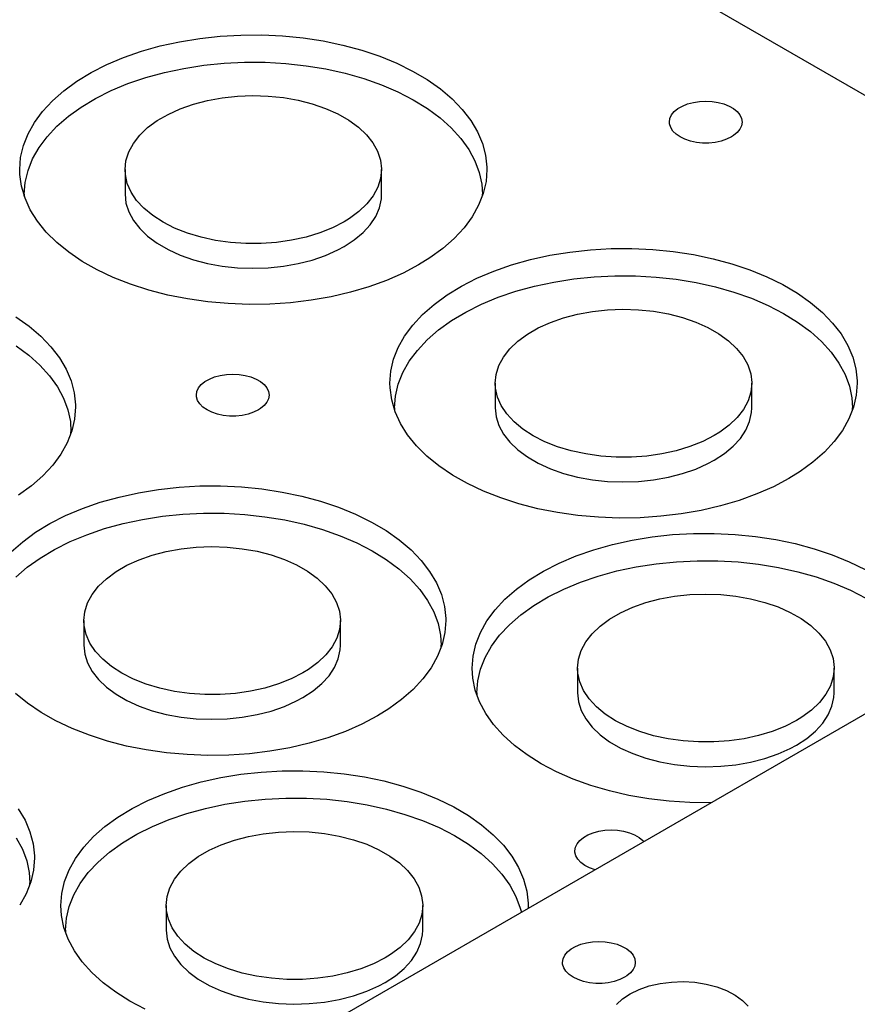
# Model space of a CAD drawing. Header units: inches. Extents: x 3 to 351, y 4 to 271.
# Tile 310 of 530: x 129.43 to 133.03, y 256.69 to 260.93. Entities that reach past the tile are written whole.
import ezdxf

# ---------------------------------------------------------------- set-up
doc = ezdxf.new("R2010")
doc.units = ezdxf.units.IN
doc.header["$LTSCALE"] = 0.5
doc.header["$MEASUREMENT"] = 0
doc.layers.add('DSS', color=7, linetype='Continuous')

msp = doc.modelspace()

# ---------------------------------------------------------------- linework, layer by layer
at = {"layer": 'DSS', "color": 132, "linetype": 'Continuous'}
for p, q in [((129.9599, 262.3958), (135.3692, 259.2727)), ((130.0368, 260.8147), (130.1204, 260.8332)), ((130.1204, 260.8332), (130.2066, 260.8473)), ((130.2066, 260.8473), (130.2947, 260.8569)), ((130.2947, 260.8569), (130.3838, 260.8619)), ((130.3838, 260.8619), (130.4734, 260.8624)), ((130.4734, 260.8624), (130.5627, 260.8582)), ((130.5627, 260.8582), (130.651, 260.8494)), ((130.651, 260.8494), (130.7376, 260.8362)), ((130.7376, 260.8362), (130.8218, 260.8185)), ((129.8796, 260.7652), (129.9563, 260.7919)), ((129.9563, 260.7919), (130.0368, 260.8147)), ((130.8218, 260.8185), (130.903, 260.7966)), ((130.903, 260.7966), (130.9804, 260.7706)), ((129.8074, 260.7345), (129.8796, 260.7652)), ((130.9804, 260.7706), (131.0535, 260.7406)), ((131.0535, 260.7406), (131.1217, 260.7071)), ((129.6786, 260.6628), (129.7402, 260.7003)), ((129.7402, 260.7003), (129.8074, 260.7345)), ((131.1217, 260.7071), (131.1845, 260.6702)), ((129.623, 260.6222), (129.6786, 260.6628)), ((131.1845, 260.6702), (131.2413, 260.6302)), ((129.5738, 260.579), (129.623, 260.6222)), ((131.2413, 260.6302), (131.2917, 260.5874)), ((129.5316, 260.5334), (129.5738, 260.579)), ((131.2917, 260.5874), (131.3352, 260.5422)), ((132.3036, 260.5654), (132.3283, 260.572)), ((132.3283, 260.572), (132.3546, 260.5761)), ((132.3546, 260.5761), (132.3817, 260.5775)), ((132.3817, 260.5775), (132.4088, 260.5761)), ((132.4088, 260.5761), (132.4351, 260.572)), ((132.4351, 260.572), (132.4598, 260.5654)), ((129.4965, 260.4857), (129.5316, 260.5334)), ((131.3352, 260.5422), (131.3717, 260.4949)), ((132.2349, 260.5181), (132.2464, 260.5324)), ((132.2464, 260.5324), (132.262, 260.5452)), ((132.262, 260.5452), (132.2813, 260.5564)), ((132.2813, 260.5564), (132.3036, 260.5654)), ((132.4598, 260.5654), (132.4821, 260.5564)), ((132.4821, 260.5564), (132.5014, 260.5452)), ((132.5014, 260.5452), (132.517, 260.5324)), ((132.517, 260.5324), (132.5285, 260.5181)), ((129.469, 260.4365), (129.4965, 260.4857)), ((131.3717, 260.4949), (131.4006, 260.446)), ((132.2254, 260.4873), (132.2278, 260.5029)), ((132.226, 260.4794), (132.2254, 260.4873)), ((132.2278, 260.5029), (132.2349, 260.5181)), ((132.5285, 260.5181), (132.5356, 260.5029)), ((132.5356, 260.5029), (132.5379, 260.4873)), ((132.5379, 260.4873), (132.5356, 260.4716)), ((131.4006, 260.446), (131.422, 260.3957)), ((132.2308, 260.4639), (132.226, 260.4794)), ((132.2401, 260.4491), (132.2308, 260.4639)), ((132.2537, 260.4355), (132.2401, 260.4491)), ((132.517, 260.4421), (132.5014, 260.4293)), ((132.5285, 260.4564), (132.517, 260.4421)), ((132.5356, 260.4716), (132.5285, 260.4564)), ((129.4492, 260.3861), (129.469, 260.4365)), ((132.2712, 260.4235), (132.2537, 260.4355)), ((132.2921, 260.4134), (132.2712, 260.4235)), ((132.3157, 260.4055), (132.2921, 260.4134)), ((132.3413, 260.4001), (132.3157, 260.4055)), ((132.3681, 260.3974), (132.3413, 260.4001)), ((132.4221, 260.4001), (132.3953, 260.3974)), ((132.4477, 260.4055), (132.4221, 260.4001)), ((132.4713, 260.4134), (132.4477, 260.4055)), ((132.4922, 260.4235), (132.4713, 260.4134)), ((132.5014, 260.4293), (132.4922, 260.4235)), ((129.4372, 260.3348), (129.4492, 260.3861)), ((131.422, 260.3957), (131.4354, 260.3446)), ((132.3953, 260.3974), (132.3681, 260.3974)), ((129.4332, 260.2831), (129.4372, 260.3348)), ((131.4354, 260.3446), (131.4409, 260.293)), ((129.4338, 260.2628), (129.4332, 260.2831)), ((131.4411, 260.2831), (131.4371, 260.2315)), ((131.4409, 260.293), (131.4411, 260.2831)), ((129.441, 260.2113), (129.4338, 260.2628)), ((131.4371, 260.2315), (131.4251, 260.1802)), ((129.456, 260.1603), (129.441, 260.2113)), ((129.4789, 260.1103), (129.456, 260.1603)), ((131.4251, 260.1802), (131.4053, 260.1297)), ((129.5094, 260.0616), (129.4789, 260.1103)), ((131.4053, 260.1297), (131.3778, 260.0805)), ((129.5473, 260.0147), (129.5094, 260.0616)), ((131.3778, 260.0805), (131.3427, 260.0329)), ((131.3427, 260.0329), (131.3005, 259.9873)), ((129.5923, 259.97), (129.5473, 260.0147)), ((131.3005, 259.9873), (131.2514, 259.944)), ((129.644, 259.9278), (129.5923, 259.97)), ((131.2514, 259.944), (131.1957, 259.9035)), ((131.7976, 259.9287), (131.8857, 259.9383)), ((131.8857, 259.9383), (131.9748, 259.9434)), ((131.9748, 259.9434), (132.0644, 259.9438)), ((132.0644, 259.9438), (132.1537, 259.9396)), ((132.1537, 259.9396), (132.242, 259.9309)), ((129.7021, 259.8884), (129.644, 259.9278)), ((131.1957, 259.9035), (131.147, 259.8733)), ((131.5473, 259.8734), (131.6278, 259.8961)), ((131.6278, 259.8961), (131.7114, 259.9146)), ((131.7114, 259.9146), (131.7976, 259.9287)), ((132.242, 259.9309), (132.3286, 259.9176)), ((132.3286, 259.9176), (132.4128, 259.9)), ((132.4128, 259.9), (132.494, 259.878)), ((129.766, 259.8521), (129.7021, 259.8884)), ((129.8352, 259.8193), (129.766, 259.8521)), ((131.147, 259.8733), (131.0809, 259.8384)), ((131.4706, 259.8466), (131.5473, 259.8734)), ((132.494, 259.878), (132.5714, 259.852)), ((132.5714, 259.852), (132.6445, 259.8221)), ((129.9092, 259.7901), (129.8352, 259.8193)), ((131.0097, 259.807), (130.9339, 259.7794)), ((131.0809, 259.8384), (131.0097, 259.807)), ((131.3312, 259.7818), (131.3984, 259.816)), ((131.3984, 259.816), (131.4706, 259.8466)), ((132.6445, 259.8221), (132.7127, 259.7885)), ((129.9875, 259.7649), (129.9092, 259.7901)), ((130.0693, 259.7438), (129.9875, 259.7649)), ((130.9339, 259.7794), (130.8541, 259.7559)), ((131.2695, 259.7442), (131.3312, 259.7818)), ((132.7127, 259.7885), (132.7755, 259.7516)), ((130.154, 259.727), (130.0693, 259.7438)), ((130.241, 259.7147), (130.154, 259.727)), ((130.6853, 259.7215), (130.5976, 259.711)), ((130.771, 259.7365), (130.6853, 259.7215)), ((130.8541, 259.7559), (130.771, 259.7365)), ((131.2139, 259.7037), (131.2695, 259.7442)), ((132.7755, 259.7516), (132.8323, 259.7116)), ((130.3296, 259.7069), (130.241, 259.7147)), ((130.419, 259.7036), (130.3296, 259.7069)), ((130.5086, 259.705), (130.419, 259.7036)), ((130.5976, 259.711), (130.5086, 259.705)), ((131.1648, 259.6604), (131.2139, 259.7037)), ((132.8323, 259.7116), (132.8826, 259.6688)), ((129.4167, 259.6496), (129.4735, 259.6096)), ((131.1226, 259.6148), (131.1648, 259.6604)), ((132.8826, 259.6688), (132.9262, 259.6236)), ((129.4735, 259.6096), (129.5239, 259.5668)), ((131.0875, 259.5672), (131.1226, 259.6148)), ((132.9262, 259.6236), (132.9627, 259.5764)), ((129.5239, 259.5668), (129.5675, 259.5216)), ((131.06, 259.518), (131.0875, 259.5672)), ((132.9627, 259.5764), (132.9916, 259.5274)), ((129.5675, 259.5216), (129.6039, 259.4743)), ((131.0402, 259.4675), (131.06, 259.518)), ((132.9916, 259.5274), (133.013, 259.4772)), ((129.6039, 259.4743), (129.6329, 259.4254)), ((131.0282, 259.4163), (131.0402, 259.4675)), ((133.013, 259.4772), (133.0264, 259.4261)), ((129.6329, 259.4254), (129.6542, 259.3751)), ((133.0264, 259.4261), (133.0319, 259.3744)), ((130.2291, 259.3715), (130.2483, 259.3827)), ((130.2483, 259.3827), (130.2706, 259.3917)), ((130.2706, 259.3917), (130.2953, 259.3983)), ((130.2953, 259.3983), (130.3216, 259.4024)), ((130.3216, 259.4024), (130.3488, 259.4038)), ((130.3488, 259.4038), (130.3759, 259.4024)), ((130.3759, 259.4024), (130.4022, 259.3983)), ((130.4022, 259.3983), (130.4269, 259.3917)), ((130.4269, 259.3917), (130.4492, 259.3827)), ((130.4492, 259.3827), (130.4685, 259.3715)), ((131.0242, 259.3646), (131.0282, 259.4163)), ((129.6542, 259.3751), (129.6677, 259.324)), ((130.1949, 259.3292), (130.2019, 259.3444)), ((130.2019, 259.3444), (130.2134, 259.3587)), ((130.2134, 259.3587), (130.2291, 259.3715)), ((130.4685, 259.3715), (130.4841, 259.3587)), ((130.4841, 259.3587), (130.4956, 259.3444)), ((130.4956, 259.3444), (130.5026, 259.3292)), ((131.0248, 259.3443), (131.0242, 259.3646)), ((131.032, 259.2927), (131.0248, 259.3443)), ((133.0321, 259.3646), (133.0281, 259.3129)), ((133.0319, 259.3744), (133.0321, 259.3646)), ((129.6677, 259.324), (129.6732, 259.2724)), ((130.1925, 259.3136), (130.1949, 259.3292)), ((130.1931, 259.3057), (130.1925, 259.3136)), ((130.1978, 259.2902), (130.1931, 259.3057)), ((130.5026, 259.2979), (130.4956, 259.2827)), ((130.5026, 259.3292), (130.505, 259.3136)), ((130.505, 259.3136), (130.5026, 259.2979)), ((133.0281, 259.3129), (133.0161, 259.2616)), ((129.6733, 259.2625), (129.6693, 259.2108)), ((129.6732, 259.2724), (129.6733, 259.2625)), ((130.2072, 259.2754), (130.1978, 259.2902)), ((130.2208, 259.2618), (130.2072, 259.2754)), ((130.2383, 259.2498), (130.2208, 259.2618)), ((130.4685, 259.2556), (130.4593, 259.2498)), ((130.4841, 259.2684), (130.4685, 259.2556)), ((130.4956, 259.2827), (130.4841, 259.2684)), ((131.047, 259.2417), (131.032, 259.2927)), ((133.0161, 259.2616), (132.9963, 259.2112)), ((130.2591, 259.2397), (130.2383, 259.2498)), ((130.2827, 259.2318), (130.2591, 259.2397)), ((130.3083, 259.2264), (130.2827, 259.2318)), ((130.3351, 259.2237), (130.3083, 259.2264)), ((130.3624, 259.2237), (130.3351, 259.2237)), ((130.3892, 259.2264), (130.3624, 259.2237)), ((130.4148, 259.2318), (130.3892, 259.2264)), ((130.4384, 259.2397), (130.4148, 259.2318)), ((130.4593, 259.2498), (130.4384, 259.2397)), ((131.0699, 259.1917), (131.047, 259.2417)), ((129.6693, 259.2108), (129.6574, 259.1596)), ((131.1004, 259.1431), (131.0699, 259.1917)), ((132.9963, 259.2112), (132.9687, 259.162)), ((129.6574, 259.1596), (129.6375, 259.1091)), ((131.1383, 259.0962), (131.1004, 259.1431)), ((132.9687, 259.162), (132.9337, 259.1144)), ((129.6375, 259.1091), (129.61, 259.0599)), ((131.1833, 259.0515), (131.1383, 259.0962)), ((132.9337, 259.1144), (132.8915, 259.0687)), ((129.61, 259.0599), (129.575, 259.0123)), ((131.235, 259.0092), (131.1833, 259.0515)), ((132.8915, 259.0687), (132.8423, 259.0255)), ((129.575, 259.0123), (129.5327, 258.9667)), ((131.2931, 258.9698), (131.235, 259.0092)), ((132.8423, 259.0255), (132.7867, 258.9849)), ((129.5327, 258.9667), (129.4836, 258.9234)), ((131.357, 258.9335), (131.2931, 258.9698)), ((132.7867, 258.9849), (132.738, 258.9547)), ((129.4836, 258.9234), (129.428, 258.8829)), ((130.0299, 258.9081), (130.1179, 258.9177)), ((130.1179, 258.9177), (130.2071, 258.9228)), ((130.2071, 258.9228), (130.2967, 258.9232)), ((130.2967, 258.9232), (130.386, 258.919)), ((130.386, 258.919), (130.4743, 258.9103)), ((131.4262, 258.9007), (131.357, 258.9335)), ((132.6719, 258.9198), (132.6007, 258.8885)), ((132.738, 258.9547), (132.6719, 258.9198)), ((129.7795, 258.8528), (129.86, 258.8755)), ((129.86, 258.8755), (129.9437, 258.894)), ((129.9437, 258.894), (130.0299, 258.9081)), ((130.4743, 258.9103), (130.5609, 258.897)), ((130.5609, 258.897), (130.6451, 258.8793)), ((130.6451, 258.8793), (130.7262, 258.8574)), ((131.5002, 258.8716), (131.4262, 258.9007)), ((132.6007, 258.8885), (132.5249, 258.8609)), ((129.7028, 258.826), (129.7795, 258.8528)), ((130.7262, 258.8574), (130.8036, 258.8314)), ((131.5785, 258.8464), (131.5002, 258.8716)), ((131.6603, 258.8253), (131.5785, 258.8464)), ((132.4451, 258.8373), (132.362, 258.818)), ((132.5249, 258.8609), (132.4451, 258.8373)), ((129.5634, 258.7612), (129.6306, 258.7954)), ((129.6306, 258.7954), (129.7028, 258.826)), ((130.8036, 258.8314), (130.8768, 258.8015)), ((130.8768, 258.8015), (130.945, 258.7679)), ((131.745, 258.8085), (131.6603, 258.8253)), ((131.832, 258.7961), (131.745, 258.8085)), ((131.9206, 258.7883), (131.832, 258.7961)), ((132.1886, 258.7924), (132.0996, 258.7864)), ((132.2763, 258.8029), (132.1886, 258.7924)), ((132.362, 258.818), (132.2763, 258.8029)), ((129.5018, 258.7236), (129.5634, 258.7612)), ((130.945, 258.7679), (131.0077, 258.731)), ((132.01, 258.7851), (131.9206, 258.7883)), ((132.0996, 258.7864), (132.01, 258.7851)), ((129.4462, 258.6831), (129.5018, 258.7236)), ((131.0077, 258.731), (131.0645, 258.691)), ((132.1512, 258.704), (132.2392, 258.7136)), ((132.2392, 258.7136), (132.3284, 258.7186)), ((132.3284, 258.7186), (132.418, 258.7191)), ((132.418, 258.7191), (132.5073, 258.7149)), ((132.5073, 258.7149), (132.5956, 258.7062)), ((132.5956, 258.7062), (132.6822, 258.6929)), ((129.3971, 258.6398), (129.4462, 258.6831)), ((131.0645, 258.691), (131.1149, 258.6482)), ((131.9008, 258.6487), (131.9813, 258.6714)), ((131.9813, 258.6714), (132.065, 258.6899)), ((132.065, 258.6899), (132.1512, 258.704)), ((132.6822, 258.6929), (132.7664, 258.6752)), ((132.7664, 258.6752), (132.8475, 258.6533)), ((131.1149, 258.6482), (131.1585, 258.603)), ((131.752, 258.5913), (131.8242, 258.6219)), ((131.8242, 258.6219), (131.9008, 258.6487)), ((132.8475, 258.6533), (132.925, 258.6273)), ((132.925, 258.6273), (132.9981, 258.5974)), ((131.1585, 258.603), (131.1949, 258.5558)), ((131.6848, 258.557), (131.752, 258.5913)), ((132.9981, 258.5974), (133.0663, 258.5638)), ((131.1949, 258.5558), (131.2239, 258.5068)), ((131.6231, 258.5195), (131.6848, 258.557)), ((131.2239, 258.5068), (131.2452, 258.4566)), ((131.5675, 258.4789), (131.6231, 258.5195)), ((131.2452, 258.4566), (131.2587, 258.4054)), ((131.5184, 258.4357), (131.5675, 258.4789)), ((131.4761, 258.3901), (131.5184, 258.4357)), ((131.2587, 258.4054), (131.2642, 258.3538)), ((131.4411, 258.3425), (131.4761, 258.3901)), ((131.2643, 258.344), (131.2603, 258.2923)), ((131.2642, 258.3538), (131.2643, 258.344)), ((131.4136, 258.2932), (131.4411, 258.3425)), ((131.2603, 258.2923), (131.2484, 258.241)), ((131.3937, 258.2428), (131.4136, 258.2932)), ((131.2484, 258.241), (131.2285, 258.1906)), ((131.3818, 258.1915), (131.3937, 258.2428)), ((131.2285, 258.1906), (131.201, 258.1414)), ((131.3778, 258.1398), (131.3818, 258.1915)), ((131.201, 258.1414), (131.1659, 258.0938)), ((131.3806, 258.0966), (131.3778, 258.1398)), ((131.1659, 258.0938), (131.1237, 258.0481)), ((131.3912, 258.0453), (131.3806, 258.0966)), ((129.4673, 257.9886), (129.4155, 258.0308)), ((131.1237, 258.0481), (131.0746, 258.0049)), ((131.4098, 257.9947), (131.3912, 258.0453)), ((133.1684, 258.0021), (129.0053, 255.5985)), ((129.5253, 257.9492), (129.4673, 257.9886)), ((131.0746, 258.0049), (131.019, 257.9643)), ((131.4361, 257.9452), (131.4098, 257.9947)), ((129.5892, 257.9129), (129.5253, 257.9492)), ((131.019, 257.9643), (130.9703, 257.9341)), ((131.4699, 257.8973), (131.4361, 257.9452)), ((129.6584, 257.8801), (129.5892, 257.9129)), ((130.9703, 257.9341), (130.9041, 257.8992)), ((129.7325, 257.851), (129.6584, 257.8801)), ((130.8329, 257.8678), (130.7571, 257.8403)), ((130.9041, 257.8992), (130.8329, 257.8678)), ((131.511, 257.8513), (131.4699, 257.8973)), ((129.8107, 257.8258), (129.7325, 257.851)), ((129.8925, 257.8047), (129.8107, 257.8258)), ((130.6773, 257.8167), (130.5943, 257.7973)), ((130.7571, 257.8403), (130.6773, 257.8167)), ((131.559, 257.8077), (131.511, 257.8513)), ((129.9772, 257.7879), (129.8925, 257.8047)), ((130.0642, 257.7755), (129.9772, 257.7879)), ((130.1528, 257.7677), (130.0642, 257.7755)), ((130.5085, 257.7823), (130.4208, 257.7718)), ((130.5943, 257.7973), (130.5085, 257.7823)), ((131.6136, 257.7666), (131.559, 257.8077)), ((130.2422, 257.7644), (130.1528, 257.7677)), ((130.3318, 257.7658), (130.2422, 257.7644)), ((130.4208, 257.7718), (130.3318, 257.7658)), ((131.6742, 257.7286), (131.6136, 257.7666)), ((130.3834, 257.6834), (130.4714, 257.693)), ((130.4714, 257.693), (130.5606, 257.698)), ((130.5606, 257.698), (130.6502, 257.6985)), ((130.6502, 257.6985), (130.7395, 257.6943)), ((130.7395, 257.6943), (130.8278, 257.6855)), ((131.7406, 257.6938), (131.6742, 257.7286)), ((131.812, 257.6626), (131.7406, 257.6938)), ((130.1331, 257.628), (130.2135, 257.6508)), ((130.2135, 257.6508), (130.2972, 257.6693)), ((130.2972, 257.6693), (130.3834, 257.6834)), ((130.8278, 257.6855), (130.9144, 257.6723)), ((130.9144, 257.6723), (130.9986, 257.6546)), ((130.9986, 257.6546), (131.0798, 257.6327)), ((131.888, 257.6352), (131.812, 257.6626)), ((130.0564, 257.6013), (130.1331, 257.628)), ((131.0798, 257.6327), (131.1572, 257.6067)), ((131.1572, 257.6067), (131.2303, 257.5768)), ((131.9679, 257.6118), (131.888, 257.6352)), ((132.0511, 257.5926), (131.9679, 257.6118)), ((129.917, 257.5364), (129.9842, 257.5706)), ((129.9842, 257.5706), (130.0564, 257.6013)), ((131.2303, 257.5768), (131.2985, 257.5432)), ((132.1369, 257.5777), (132.0511, 257.5926)), ((132.2247, 257.5674), (132.1369, 257.5777)), ((132.3137, 257.5616), (132.2247, 257.5674)), ((129.4271, 257.5352), (129.4561, 257.4862)), ((129.8553, 257.4989), (129.917, 257.5364)), ((131.2985, 257.5432), (131.3612, 257.5063)), ((132.4033, 257.5604), (132.3137, 257.5616)), ((129.4561, 257.4862), (129.4774, 257.436)), ((129.7997, 257.4583), (129.8553, 257.4989)), ((131.3612, 257.5063), (131.418, 257.4663)), ((129.4774, 257.436), (129.4909, 257.3848)), ((129.7506, 257.4151), (129.7997, 257.4583)), ((131.418, 257.4663), (131.4684, 257.4235)), ((131.897, 257.4321), (131.9217, 257.4387)), ((131.9217, 257.4387), (131.948, 257.4428)), ((131.948, 257.4428), (131.9751, 257.4442)), ((131.9751, 257.4442), (132.0022, 257.4428)), ((132.0022, 257.4428), (132.0286, 257.4387)), ((132.0286, 257.4387), (132.0532, 257.4321)), ((129.7084, 257.3695), (129.7506, 257.4151)), ((131.4684, 257.4235), (131.512, 257.3783)), ((131.8283, 257.3848), (131.8398, 257.3991)), ((131.8398, 257.3991), (131.8554, 257.412)), ((131.8554, 257.412), (131.8747, 257.4231)), ((131.8747, 257.4231), (131.897, 257.4321)), ((132.0532, 257.4321), (132.0755, 257.4231)), ((132.0755, 257.4231), (132.0948, 257.412)), ((132.0948, 257.412), (132.1104, 257.3991)), ((132.1104, 257.3991), (132.1151, 257.394)), ((129.4909, 257.3848), (129.4964, 257.3332)), ((129.6733, 257.3218), (129.7084, 257.3695)), ((131.512, 257.3783), (131.5484, 257.331)), ((131.8189, 257.354), (131.8212, 257.3696)), ((131.8192, 257.3482), (131.8189, 257.354)), ((131.8212, 257.3696), (131.8283, 257.3848)), ((129.4965, 257.3234), (129.4925, 257.2717)), ((129.4964, 257.3332), (129.4965, 257.3234)), ((129.6458, 257.2726), (129.6733, 257.3218)), ((131.5484, 257.331), (131.5774, 257.2821)), ((131.8233, 257.3327), (131.8192, 257.3482)), ((131.832, 257.3178), (131.8233, 257.3327)), ((131.8451, 257.304), (131.832, 257.3178)), ((129.4925, 257.2717), (129.4806, 257.2204)), ((129.626, 257.2222), (129.6458, 257.2726)), ((131.5774, 257.2821), (131.5987, 257.2319)), ((131.8621, 257.2917), (131.8451, 257.304)), ((131.8825, 257.2813), (131.8621, 257.2917)), ((131.9058, 257.2731), (131.8825, 257.2813)), ((131.5987, 257.2319), (131.6122, 257.1807)), ((129.4806, 257.2204), (129.4608, 257.17)), ((129.614, 257.1709), (129.626, 257.2222)), ((129.4608, 257.17), (129.4332, 257.1208)), ((129.61, 257.1192), (129.614, 257.1709)), ((131.6122, 257.1807), (131.6177, 257.1291)), ((129.6128, 257.076), (129.61, 257.1192)), ((131.6179, 257.1192), (131.6176, 257.1068)), ((131.6177, 257.1291), (131.6179, 257.1192)), ((129.6234, 257.0247), (129.6128, 257.076)), ((129.642, 256.9741), (129.6234, 257.0247)), ((129.6683, 256.9246), (129.642, 256.9741)), ((131.7868, 256.9194), (131.8024, 256.9323)), ((131.8024, 256.9323), (131.8216, 256.9434)), ((131.8216, 256.9434), (131.844, 256.9524)), ((131.844, 256.9524), (131.8686, 256.9591)), ((131.8686, 256.9591), (131.8949, 256.9631)), ((131.8949, 256.9631), (131.9221, 256.9645)), ((131.9221, 256.9645), (131.9492, 256.9631)), ((131.9492, 256.9631), (131.9755, 256.9591)), ((131.9755, 256.9591), (132.0002, 256.9524)), ((132.0002, 256.9524), (132.0225, 256.9434)), ((132.0225, 256.9434), (132.0418, 256.9323)), ((132.0418, 256.9323), (132.0574, 256.9194)), ((129.7021, 256.8767), (129.6683, 256.9246)), ((131.7658, 256.8743), (131.7682, 256.89)), ((131.7682, 256.89), (131.7753, 256.9052)), ((131.7753, 256.9052), (131.7868, 256.9194)), ((132.0574, 256.9194), (132.0689, 256.9052)), ((132.0689, 256.9052), (132.076, 256.89)), ((132.076, 256.89), (132.0783, 256.8743)), ((129.7432, 256.8307), (129.7021, 256.8767)), ((131.7664, 256.8664), (131.7658, 256.8743)), ((131.7712, 256.851), (131.7664, 256.8664)), ((131.7805, 256.8362), (131.7712, 256.851)), ((132.0689, 256.8434), (132.0574, 256.8292)), ((132.076, 256.8586), (132.0689, 256.8434)), ((132.0783, 256.8743), (132.076, 256.8586)), ((129.7912, 256.7871), (129.7432, 256.8307)), ((131.7941, 256.8226), (131.7805, 256.8362)), ((131.8116, 256.8105), (131.7941, 256.8226)), ((131.8325, 256.8004), (131.8116, 256.8105)), ((131.856, 256.7925), (131.8325, 256.8004)), ((132.0117, 256.8004), (131.9881, 256.7925)), ((132.0326, 256.8105), (132.0117, 256.8004)), ((132.0418, 256.8163), (132.0326, 256.8105)), ((132.0574, 256.8292), (132.0418, 256.8163)), ((129.8458, 256.746), (129.7912, 256.7871)), ((131.8816, 256.7872), (131.856, 256.7925)), ((131.9085, 256.7844), (131.8816, 256.7872)), ((131.9357, 256.7844), (131.9085, 256.7844)), ((131.9625, 256.7872), (131.9357, 256.7844)), ((131.9881, 256.7925), (131.9625, 256.7872)), ((129.9065, 256.708), (129.8458, 256.746)), ((129.9728, 256.6732), (129.9065, 256.708))]:
    msp.add_line(p, q, dxfattribs=at)
at = {"layer": 'DSS', "color": 96, "linetype": 'Continuous'}
for p, q in [((130.2239, 260.7318), (130.3113, 260.7406)), ((130.3113, 260.7406), (130.3997, 260.7449)), ((130.3997, 260.7449), (130.4884, 260.7445)), ((130.4884, 260.7445), (130.5767, 260.7396)), ((130.5767, 260.7396), (130.6639, 260.73)), ((129.9749, 260.6787), (130.0551, 260.7007)), ((130.0551, 260.7007), (130.1383, 260.7185)), ((130.1383, 260.7185), (130.2239, 260.7318)), ((130.6639, 260.73), (130.7492, 260.716)), ((130.7492, 260.716), (130.832, 260.6976)), ((130.832, 260.6976), (130.9116, 260.6749)), ((129.8266, 260.6228), (129.8986, 260.6527)), ((129.8986, 260.6527), (129.9749, 260.6787)), ((130.9116, 260.6749), (130.9873, 260.6482)), ((129.7596, 260.5892), (129.8266, 260.6228)), ((130.9873, 260.6482), (131.0586, 260.6177)), ((131.0586, 260.6177), (131.1248, 260.5836)), ((129.698, 260.5523), (129.7596, 260.5892)), ((130.1795, 260.5645), (130.24, 260.5803)), ((130.24, 260.5803), (130.3033, 260.5918)), ((130.3033, 260.5918), (130.3685, 260.5989)), ((130.3685, 260.5989), (130.4347, 260.6014)), ((130.4347, 260.6014), (130.501, 260.5992)), ((130.501, 260.5992), (130.5664, 260.5925)), ((130.5664, 260.5925), (130.6298, 260.5813)), ((130.6298, 260.5813), (130.6905, 260.5657)), ((131.1248, 260.5836), (131.1854, 260.5462)), ((129.6425, 260.5124), (129.698, 260.5523)), ((130.0707, 260.5208), (130.1228, 260.5445)), ((130.1228, 260.5445), (130.1795, 260.5645)), ((130.6905, 260.5657), (130.7475, 260.5461)), ((130.7475, 260.5461), (130.8, 260.5227)), ((131.1854, 260.5462), (131.2399, 260.5059)), ((129.5934, 260.4697), (129.6425, 260.5124)), ((129.983, 260.4635), (130.0239, 260.4937)), ((130.0239, 260.4937), (130.0707, 260.5208)), ((130.8, 260.5227), (130.8472, 260.4958)), ((130.8472, 260.4958), (130.8885, 260.4658)), ((131.2399, 260.5059), (131.2879, 260.4628)), ((129.5512, 260.4246), (129.5934, 260.4697)), ((129.9488, 260.4306), (129.983, 260.4635)), ((130.8885, 260.4658), (130.9233, 260.4331)), ((131.2879, 260.4628), (131.329, 260.4174)), ((129.5162, 260.3776), (129.5512, 260.4246)), ((129.9216, 260.3957), (129.9488, 260.4306)), ((130.9233, 260.4331), (130.951, 260.3983)), ((130.951, 260.3983), (130.9712, 260.3618)), ((131.329, 260.4174), (131.3629, 260.3701)), ((129.4887, 260.3289), (129.5162, 260.3776)), ((129.89, 260.3214), (129.9019, 260.3591)), ((129.9019, 260.3591), (129.9216, 260.3957)), ((130.9712, 260.3618), (130.9837, 260.3242)), ((131.3629, 260.3701), (131.3892, 260.3211)), ((129.4689, 260.279), (129.4887, 260.3289)), ((129.886, 260.2831), (129.89, 260.3214)), ((130.9837, 260.3242), (130.9883, 260.2859)), ((131.3892, 260.3211), (131.4078, 260.2711)), ((129.4569, 260.2282), (129.4689, 260.279)), ((129.886, 260.2831), (129.886, 260.1771)), ((129.8872, 260.2619), (129.886, 260.2831)), ((130.9883, 260.2831), (130.9843, 260.2449)), ((130.9883, 260.2859), (130.9883, 260.2831)), ((130.9883, 260.1771), (130.9883, 260.2831)), ((129.8956, 260.2239), (129.8872, 260.2619)), ((130.9843, 260.2449), (130.9724, 260.2072)), ((131.4078, 260.2711), (131.4186, 260.2202)), ((129.4529, 260.1771), (129.4569, 260.2282)), ((129.9119, 260.1867), (129.8956, 260.2239)), ((129.9358, 260.151), (129.9119, 260.1867)), ((130.9724, 260.2072), (130.9527, 260.1706)), ((131.4186, 260.2202), (131.4214, 260.1771)), ((129.4529, 260.1771), (129.4529, 260.1689)), ((129.453, 260.1686), (129.4529, 260.1771)), ((129.886, 260.1771), (129.89, 260.1388)), ((129.9669, 260.1171), (129.9358, 260.151)), ((130.9527, 260.1706), (130.9255, 260.1356)), ((130.9791, 260.1192), (130.9873, 260.1572)), ((130.9873, 260.1572), (130.9883, 260.1771)), ((131.4214, 260.1771), (131.4213, 260.1686)), ((131.4214, 260.1689), (131.4214, 260.1771)), ((129.89, 260.1388), (129.9019, 260.1011)), ((130.0049, 260.0857), (129.9669, 260.1171)), ((130.8913, 260.1028), (130.8505, 260.0726)), ((130.9255, 260.1356), (130.8913, 260.1028)), ((130.9632, 260.082), (130.9791, 260.1192)), ((129.9019, 260.1011), (129.9216, 260.0645)), ((129.9216, 260.0645), (129.9488, 260.0295)), ((130.0491, 260.0571), (130.0049, 260.0857)), ((130.8505, 260.0726), (130.8269, 260.0581)), ((130.9395, 260.0462), (130.9632, 260.082)), ((129.9488, 260.0295), (129.983, 259.9967)), ((130.099, 260.0318), (130.0491, 260.0571)), ((130.1538, 260.0102), (130.099, 260.0318)), ((130.7772, 260.0327), (130.7226, 260.0109)), ((130.8269, 260.0581), (130.7772, 260.0327)), ((130.9087, 260.0122), (130.9395, 260.0462)), ((129.983, 259.9967), (130.0239, 259.9665)), ((130.2126, 259.9925), (130.1538, 260.0102)), ((130.2748, 259.979), (130.2126, 259.9925)), ((130.3393, 259.97), (130.2748, 259.979)), ((130.6018, 259.9794), (130.5374, 259.9702)), ((130.6639, 259.9931), (130.6018, 259.9794)), ((130.7226, 260.0109), (130.6639, 259.9931)), ((130.8269, 259.952), (130.8709, 259.9807)), ((130.8709, 259.9807), (130.9087, 260.0122)), ((130.0239, 259.9665), (130.0707, 259.9394)), ((130.0707, 259.9394), (130.1228, 259.9156)), ((130.4052, 259.9654), (130.3393, 259.97)), ((130.4715, 259.9655), (130.4052, 259.9654)), ((130.5374, 259.9702), (130.4715, 259.9655)), ((130.7475, 259.9141), (130.8, 259.9375)), ((130.8, 259.9375), (130.8269, 259.952)), ((130.1228, 259.9156), (130.1795, 259.8957)), ((130.1795, 259.8957), (130.24, 259.8799)), ((130.6298, 259.8789), (130.6905, 259.8944)), ((130.6905, 259.8944), (130.7475, 259.9141)), ((130.24, 259.8799), (130.3033, 259.8684)), ((130.3033, 259.8684), (130.3685, 259.8613)), ((130.3685, 259.8613), (130.4347, 259.8588)), ((130.4347, 259.8588), (130.501, 259.861)), ((130.501, 259.861), (130.5664, 259.8677)), ((130.5664, 259.8677), (130.6298, 259.8789)), ((131.7293, 259.7999), (131.8149, 259.8133)), ((131.8149, 259.8133), (131.9023, 259.8221)), ((131.9023, 259.8221), (131.9907, 259.8263)), ((131.9907, 259.8263), (132.0794, 259.826)), ((132.0794, 259.826), (132.1677, 259.821)), ((132.1677, 259.821), (132.2549, 259.8115)), ((132.2549, 259.8115), (132.3402, 259.7974)), ((131.5659, 259.7602), (131.6461, 259.7822)), ((131.6461, 259.7822), (131.7293, 259.7999)), ((132.3402, 259.7974), (132.423, 259.779)), ((132.423, 259.779), (132.5026, 259.7564)), ((131.4176, 259.7042), (131.4896, 259.7341)), ((131.4896, 259.7341), (131.5659, 259.7602)), ((132.5026, 259.7564), (132.5783, 259.7297)), ((132.5783, 259.7297), (132.6495, 259.6992)), ((131.3506, 259.6707), (131.4176, 259.7042)), ((131.8943, 259.6733), (131.9595, 259.6803)), ((131.9595, 259.6803), (132.0257, 259.6828)), ((132.0257, 259.6828), (132.092, 259.6807)), ((132.092, 259.6807), (132.1573, 259.6739)), ((132.6495, 259.6992), (132.7157, 259.6651)), ((131.289, 259.6338), (131.3506, 259.6707)), ((131.7138, 259.626), (131.7705, 259.6459)), ((131.7705, 259.6459), (131.831, 259.6617)), ((131.831, 259.6617), (131.8943, 259.6733)), ((132.1573, 259.6739), (132.2208, 259.6627)), ((132.2208, 259.6627), (132.2815, 259.6472)), ((132.2815, 259.6472), (132.3385, 259.6276)), ((132.7157, 259.6651), (132.7764, 259.6277)), ((131.1844, 259.5511), (131.2335, 259.5938)), ((131.2335, 259.5938), (131.289, 259.6338)), ((131.6148, 259.5751), (131.6617, 259.6023)), ((131.6617, 259.6023), (131.7138, 259.626)), ((132.3385, 259.6276), (132.391, 259.6041)), ((132.391, 259.6041), (132.4382, 259.5772)), ((132.7764, 259.6277), (132.8309, 259.5873)), ((131.574, 259.5449), (131.6148, 259.5751)), ((132.4382, 259.5772), (132.4795, 259.5472)), ((132.8309, 259.5873), (132.8789, 259.5442)), ((129.4176, 259.5256), (129.4721, 259.4852)), ((131.1422, 259.5061), (131.1844, 259.5511)), ((131.5126, 259.4771), (131.5398, 259.5121)), ((131.5398, 259.5121), (131.574, 259.5449)), ((132.4795, 259.5472), (132.5143, 259.5146)), ((132.5143, 259.5146), (132.542, 259.4797)), ((132.8789, 259.5442), (132.92, 259.4988)), ((129.4721, 259.4852), (129.5202, 259.4422)), ((131.1072, 259.459), (131.1422, 259.5061)), ((131.4929, 259.4405), (131.5126, 259.4771)), ((132.542, 259.4797), (132.5622, 259.4432)), ((132.92, 259.4988), (132.9539, 259.4515)), ((129.5202, 259.4422), (129.5613, 259.3968)), ((131.0797, 259.4103), (131.1072, 259.459)), ((131.481, 259.4028), (131.4929, 259.4405)), ((132.5622, 259.4432), (132.5747, 259.4056)), ((132.9539, 259.4515), (132.9802, 259.4026)), ((129.5613, 259.3968), (129.5951, 259.3494)), ((131.0599, 259.3604), (131.0797, 259.4103)), ((131.477, 259.3646), (131.481, 259.4028)), ((132.5747, 259.4056), (132.5793, 259.3674)), ((132.9802, 259.4026), (132.9988, 259.3525)), ((129.5951, 259.3494), (129.6215, 259.3005)), ((131.0479, 259.3097), (131.0599, 259.3604)), ((131.477, 259.3646), (131.477, 259.2585)), ((131.4782, 259.3433), (131.477, 259.3646)), ((131.4866, 259.3053), (131.4782, 259.3433)), ((132.5793, 259.3646), (132.5753, 259.3263)), ((132.5793, 259.3674), (132.5793, 259.3646)), ((132.5793, 259.2585), (132.5793, 259.3646)), ((132.9988, 259.3525), (133.0096, 259.3017)), ((129.6215, 259.3005), (129.6401, 259.2505)), ((131.0439, 259.2585), (131.0479, 259.3097)), ((131.5029, 259.2682), (131.4866, 259.3053)), ((132.5753, 259.3263), (132.5634, 259.2886)), ((133.0096, 259.3017), (133.0124, 259.2585)), ((131.0439, 259.2585), (131.0439, 259.2504)), ((131.044, 259.2501), (131.0439, 259.2585)), ((131.477, 259.2585), (131.481, 259.2203)), ((131.5267, 259.2324), (131.5029, 259.2682)), ((132.5634, 259.2886), (132.5437, 259.252)), ((132.5783, 259.2386), (132.5793, 259.2585)), ((133.0124, 259.2585), (133.0123, 259.2501)), ((133.0124, 259.2504), (133.0124, 259.2585)), ((129.6401, 259.2505), (129.6508, 259.1996)), ((131.481, 259.2203), (131.4929, 259.1826)), ((131.5579, 259.1986), (131.5267, 259.2324)), ((132.5165, 259.2171), (132.4823, 259.1843)), ((132.5437, 259.252), (132.5165, 259.2171)), ((132.5701, 259.2006), (132.5783, 259.2386)), ((129.6508, 259.1996), (129.6536, 259.1564)), ((131.4929, 259.1826), (131.5126, 259.146)), ((131.5959, 259.1671), (131.5579, 259.1986)), ((132.4823, 259.1843), (132.4414, 259.154)), ((132.5541, 259.1634), (132.5701, 259.2006)), ((129.6536, 259.1564), (129.6535, 259.148)), ((129.6536, 259.1483), (129.6536, 259.1564)), ((131.5126, 259.146), (131.5398, 259.111)), ((131.6401, 259.1386), (131.5959, 259.1671)), ((131.69, 259.1133), (131.6401, 259.1386)), ((132.4179, 259.1396), (132.3682, 259.1142)), ((132.4414, 259.154), (132.4179, 259.1396)), ((132.5305, 259.1276), (132.5541, 259.1634)), ((131.5398, 259.111), (131.574, 259.0782)), ((131.7447, 259.0916), (131.69, 259.1133)), ((131.8036, 259.074), (131.7447, 259.0916)), ((132.3136, 259.0924), (132.2549, 259.0745)), ((132.3682, 259.1142), (132.3136, 259.0924)), ((132.4619, 259.0622), (132.4996, 259.0937)), ((132.4996, 259.0937), (132.5305, 259.1276)), ((131.574, 259.0782), (131.6148, 259.048)), ((131.6148, 259.048), (131.6617, 259.0208)), ((131.8658, 259.0605), (131.8036, 259.074)), ((131.9303, 259.0514), (131.8658, 259.0605)), ((131.9962, 259.0469), (131.9303, 259.0514)), ((132.0625, 259.047), (131.9962, 259.0469)), ((132.1284, 259.0517), (132.0625, 259.047)), ((132.1928, 259.0609), (132.1284, 259.0517)), ((132.2549, 259.0745), (132.1928, 259.0609)), ((132.4179, 259.0335), (132.4619, 259.0622)), ((131.6617, 259.0208), (131.7138, 258.9971)), ((132.3385, 258.9955), (132.391, 259.019)), ((132.391, 259.019), (132.4179, 259.0335)), ((131.7138, 258.9971), (131.7705, 258.9772)), ((131.7705, 258.9772), (131.831, 258.9613)), ((131.831, 258.9613), (131.8943, 258.9498)), ((132.1573, 258.9491), (132.2208, 258.9604)), ((132.2208, 258.9604), (132.2815, 258.9759)), ((132.2815, 258.9759), (132.3385, 258.9955)), ((131.8943, 258.9498), (131.9595, 258.9428)), ((131.9595, 258.9428), (132.0257, 258.9403)), ((132.0257, 258.9403), (132.092, 258.9424)), ((132.092, 258.9424), (132.1573, 258.9491)), ((129.9615, 258.7793), (130.0472, 258.7927)), ((130.0472, 258.7927), (130.1346, 258.8015)), ((130.1346, 258.8015), (130.223, 258.8057)), ((130.223, 258.8057), (130.3117, 258.8054)), ((130.3117, 258.8054), (130.4, 258.8004)), ((130.4, 258.8004), (130.4871, 258.7909)), ((130.4871, 258.7909), (130.5724, 258.7768)), ((129.7982, 258.7396), (129.8783, 258.7616)), ((129.8783, 258.7616), (129.9615, 258.7793)), ((130.5724, 258.7768), (130.6552, 258.7584)), ((130.6552, 258.7584), (130.7348, 258.7358)), ((129.6498, 258.6836), (129.7218, 258.7135)), ((129.7218, 258.7135), (129.7982, 258.7396)), ((130.7348, 258.7358), (130.8105, 258.7091)), ((130.8105, 258.7091), (130.8818, 258.6786)), ((129.5828, 258.65), (129.6498, 258.6836)), ((130.8818, 258.6786), (130.948, 258.6445)), ((129.5213, 258.6131), (129.5828, 258.65)), ((129.946, 258.6054), (130.0028, 258.6253)), ((130.0028, 258.6253), (130.0632, 258.6411)), ((130.0632, 258.6411), (130.1265, 258.6527)), ((130.1265, 258.6527), (130.1917, 258.6597)), ((130.1917, 258.6597), (130.258, 258.6622)), ((130.258, 258.6622), (130.3242, 258.6601)), ((130.3242, 258.6601), (130.3896, 258.6533)), ((130.3896, 258.6533), (130.453, 258.6421)), ((130.453, 258.6421), (130.5137, 258.6266)), ((130.5137, 258.6266), (130.5707, 258.607)), ((130.948, 258.6445), (131.0086, 258.6071)), ((129.4657, 258.5732), (129.5213, 258.6131)), ((129.8471, 258.5545), (129.8939, 258.5817)), ((129.8939, 258.5817), (129.946, 258.6054)), ((130.5707, 258.607), (130.6232, 258.5835)), ((130.6232, 258.5835), (130.6705, 258.5566)), ((131.0086, 258.6071), (131.0631, 258.5667)), ((132.0828, 258.5752), (132.1685, 258.5885)), ((132.1685, 258.5885), (132.2559, 258.5974)), ((132.2559, 258.5974), (132.3443, 258.6016)), ((132.3443, 258.6016), (132.433, 258.6012)), ((132.433, 258.6012), (132.5213, 258.5963)), ((132.5213, 258.5963), (132.6084, 258.5867)), ((132.6084, 258.5867), (132.6938, 258.5727)), ((129.4167, 258.5305), (129.4657, 258.5732)), ((129.8062, 258.5243), (129.8471, 258.5545)), ((130.6705, 258.5566), (130.7118, 258.5266)), ((131.0631, 258.5667), (131.1112, 258.5236)), ((131.8431, 258.5094), (131.9195, 258.5355)), ((131.9195, 258.5355), (131.9996, 258.5575)), ((131.9996, 258.5575), (132.0828, 258.5752)), ((132.6938, 258.5727), (132.7765, 258.5543)), ((132.7765, 258.5543), (132.8561, 258.5317)), ((129.772, 258.4915), (129.8062, 258.5243)), ((130.7118, 258.5266), (130.7465, 258.4939)), ((130.7465, 258.4939), (130.7742, 258.4591)), ((131.1112, 258.5236), (131.1523, 258.4782)), ((131.7711, 258.4795), (131.8431, 258.5094)), ((132.8561, 258.5317), (132.9318, 258.505)), ((132.9318, 258.505), (133.0031, 258.4745)), ((129.7251, 258.4199), (129.7448, 258.4565)), ((129.7448, 258.4565), (129.772, 258.4915)), ((130.7742, 258.4591), (130.7945, 258.4226)), ((131.1523, 258.4782), (131.1861, 258.4309)), ((131.7041, 258.4459), (131.7711, 258.4795)), ((132.2478, 258.4485), (132.313, 258.4556)), ((132.313, 258.4556), (132.3793, 258.4581)), ((132.3793, 258.4581), (132.4456, 258.4559)), ((132.4456, 258.4559), (132.5109, 258.4492)), ((133.0031, 258.4745), (133.0693, 258.4404)), ((129.7132, 258.3822), (129.7251, 258.4199)), ((130.7945, 258.4226), (130.807, 258.385)), ((131.1861, 258.4309), (131.2125, 258.382)), ((131.5871, 258.3691), (131.6426, 258.409)), ((131.6426, 258.409), (131.7041, 258.4459)), ((132.0674, 258.4013), (132.1241, 258.4212)), ((132.1241, 258.4212), (132.1845, 258.437)), ((132.1845, 258.437), (132.2478, 258.4485)), ((132.5109, 258.4492), (132.5744, 258.438)), ((132.5744, 258.438), (132.635, 258.4225)), ((132.635, 258.4225), (132.692, 258.4028)), ((129.7092, 258.344), (129.7132, 258.3822)), ((130.807, 258.385), (130.8115, 258.3468)), ((131.2125, 258.382), (131.2311, 258.3319)), ((131.538, 258.3264), (131.5871, 258.3691)), ((131.9684, 258.3504), (132.0152, 258.3775)), ((132.0152, 258.3775), (132.0674, 258.4013)), ((132.692, 258.4028), (132.7445, 258.3794)), ((132.7445, 258.3794), (132.7918, 258.3525)), ((129.7092, 258.344), (129.7092, 258.2379)), ((129.7104, 258.3227), (129.7092, 258.344)), ((130.8116, 258.344), (130.8076, 258.3057)), ((130.8115, 258.3468), (130.8116, 258.344)), ((130.8116, 258.2379), (130.8116, 258.344)), ((131.2311, 258.3319), (131.2418, 258.2811)), ((131.4958, 258.2814), (131.538, 258.3264)), ((131.9276, 258.3202), (131.9684, 258.3504)), ((132.7918, 258.3525), (132.8331, 258.3225)), ((129.7188, 258.2847), (129.7104, 258.3227)), ((129.7351, 258.2476), (129.7188, 258.2847)), ((130.8076, 258.3057), (130.7956, 258.268)), ((131.8661, 258.2524), (131.8933, 258.2874)), ((131.8933, 258.2874), (131.9276, 258.3202)), ((132.8331, 258.3225), (132.8678, 258.2898)), ((132.8678, 258.2898), (132.8955, 258.255)), ((129.759, 258.2118), (129.7351, 258.2476)), ((130.7956, 258.268), (130.7759, 258.2314)), ((131.2418, 258.2811), (131.2446, 258.2379)), ((131.4608, 258.2343), (131.4958, 258.2814)), ((131.8464, 258.2158), (131.8661, 258.2524)), ((132.8955, 258.255), (132.9158, 258.2185)), ((129.7092, 258.2379), (129.7132, 258.1996)), ((129.7132, 258.1996), (129.7251, 258.1619)), ((129.7901, 258.178), (129.759, 258.2118)), ((130.7759, 258.2314), (130.7488, 258.1965)), ((130.8024, 258.18), (130.8105, 258.218)), ((130.8105, 258.218), (130.8116, 258.2379)), ((131.2446, 258.2379), (131.2445, 258.2294)), ((131.2446, 258.2298), (131.2446, 258.2379)), ((131.4332, 258.1856), (131.4608, 258.2343)), ((131.8345, 258.1781), (131.8464, 258.2158)), ((132.9158, 258.2185), (132.9283, 258.1809)), ((129.7251, 258.1619), (129.7448, 258.1253)), ((129.8281, 258.1465), (129.7901, 258.178)), ((130.7145, 258.1636), (130.6737, 258.1334)), ((130.7488, 258.1965), (130.7145, 258.1636)), ((130.7864, 258.1428), (130.8024, 258.18)), ((131.4134, 258.1357), (131.4332, 258.1856)), ((131.8305, 258.1398), (131.8345, 258.1781)), ((132.9283, 258.1809), (132.9329, 258.1426)), ((129.7448, 258.1253), (129.772, 258.0904)), ((129.8723, 258.118), (129.8281, 258.1465)), ((129.9222, 258.0927), (129.8723, 258.118)), ((130.6501, 258.119), (130.6004, 258.0935)), ((130.6737, 258.1334), (130.6501, 258.119)), ((130.7628, 258.107), (130.7864, 258.1428)), ((131.4014, 258.0849), (131.4134, 258.1357)), ((131.8305, 258.1398), (131.8305, 258.0338)), ((131.8317, 258.1186), (131.8305, 258.1398)), ((131.8402, 258.0806), (131.8317, 258.1186)), ((132.9329, 258.1398), (132.9289, 258.1016)), ((132.9329, 258.1426), (132.9329, 258.1398)), ((132.9329, 258.0338), (132.9329, 258.1398)), ((129.772, 258.0904), (129.8062, 258.0576)), ((129.977, 258.071), (129.9222, 258.0927)), ((130.0359, 258.0533), (129.977, 258.071)), ((130.5458, 258.0718), (130.4871, 258.0539)), ((130.6004, 258.0935), (130.5458, 258.0718)), ((130.6941, 258.0416), (130.7319, 258.0731)), ((130.7319, 258.0731), (130.7628, 258.107)), ((131.3974, 258.0338), (131.4014, 258.0849)), ((131.8564, 258.0434), (131.8402, 258.0806)), ((132.9289, 258.1016), (132.917, 258.0639)), ((129.8062, 258.0576), (129.8471, 258.0274)), ((130.098, 258.0399), (130.0359, 258.0533)), ((130.1625, 258.0308), (130.098, 258.0399)), ((130.2284, 258.0263), (130.1625, 258.0308)), ((130.3606, 258.0311), (130.2948, 258.0264)), ((130.4251, 258.0403), (130.3606, 258.0311)), ((130.4871, 258.0539), (130.4251, 258.0403)), ((130.6501, 258.0129), (130.6941, 258.0416)), ((131.3974, 258.0338), (131.3974, 258.0256)), ((131.3976, 258.0253), (131.3974, 258.0338)), ((131.8305, 258.0338), (131.8345, 257.9955)), ((131.8803, 258.0077), (131.8564, 258.0434)), ((132.917, 258.0639), (132.8973, 258.0273)), ((132.9318, 258.0139), (132.9329, 258.0338)), ((129.8471, 258.0274), (129.8939, 258.0002)), ((129.8939, 258.0002), (129.946, 257.9765)), ((130.2948, 258.0264), (130.2284, 258.0263)), ((130.5707, 257.9749), (130.6232, 257.9984)), ((130.6232, 257.9984), (130.6501, 258.0129)), ((131.8345, 257.9955), (131.8464, 257.9578)), ((131.9115, 257.9738), (131.8803, 258.0077)), ((132.8701, 257.9923), (132.8358, 257.9595)), ((132.8973, 258.0273), (132.8701, 257.9923)), ((132.9237, 257.9759), (132.9318, 258.0139)), ((129.946, 257.9765), (130.0028, 257.9566)), ((130.0028, 257.9566), (130.0632, 257.9407)), ((130.453, 257.9397), (130.5137, 257.9553)), ((130.5137, 257.9553), (130.5707, 257.9749)), ((131.8464, 257.9578), (131.8661, 257.9212)), ((131.9494, 257.9424), (131.9115, 257.9738)), ((132.8358, 257.9595), (132.795, 257.9293)), ((132.9077, 257.9387), (132.9237, 257.9759)), ((130.0632, 257.9407), (130.1265, 257.9292)), ((130.1265, 257.9292), (130.1917, 257.9221)), ((130.1917, 257.9221), (130.258, 257.9197)), ((130.258, 257.9197), (130.3242, 257.9218)), ((130.3242, 257.9218), (130.3896, 257.9285)), ((130.3896, 257.9285), (130.453, 257.9397)), ((131.8661, 257.9212), (131.8933, 257.8863)), ((131.9937, 257.9138), (131.9494, 257.9424)), ((132.0435, 257.8886), (131.9937, 257.9138)), ((132.7714, 257.9148), (132.7218, 257.8894)), ((132.795, 257.9293), (132.7714, 257.9148)), ((132.8532, 257.869), (132.8841, 257.9029)), ((132.8841, 257.9029), (132.9077, 257.9387)), ((131.8933, 257.8863), (131.9276, 257.8534)), ((132.0983, 257.8669), (132.0435, 257.8886)), ((132.1572, 257.8492), (132.0983, 257.8669)), ((132.6672, 257.8676), (132.6084, 257.8498)), ((132.7218, 257.8894), (132.6672, 257.8676)), ((132.8155, 257.8374), (132.8532, 257.869)), ((131.9276, 257.8534), (131.9684, 257.8232)), ((131.9684, 257.8232), (132.0152, 257.7961)), ((132.2193, 257.8358), (132.1572, 257.8492)), ((132.2838, 257.8267), (132.2193, 257.8358)), ((132.3497, 257.8222), (132.2838, 257.8267)), ((132.4161, 257.8222), (132.3497, 257.8222)), ((132.482, 257.8269), (132.4161, 257.8222)), ((132.5464, 257.8362), (132.482, 257.8269)), ((132.6084, 257.8498), (132.5464, 257.8362)), ((132.7714, 257.8088), (132.8155, 257.8374)), ((132.0152, 257.7961), (132.0674, 257.7724)), ((132.692, 257.7708), (132.7445, 257.7942)), ((132.7445, 257.7942), (132.7714, 257.8088)), ((132.0674, 257.7724), (132.1241, 257.7524)), ((132.1241, 257.7524), (132.1845, 257.7366)), ((132.1845, 257.7366), (132.2478, 257.7251)), ((132.5109, 257.7244), (132.5744, 257.7356)), ((132.5744, 257.7356), (132.635, 257.7512)), ((132.635, 257.7512), (132.692, 257.7708)), ((132.2478, 257.7251), (132.313, 257.718)), ((132.313, 257.718), (132.3793, 257.7156)), ((132.3793, 257.7156), (132.4456, 257.7177)), ((132.4456, 257.7177), (132.5109, 257.7244)), ((130.3151, 257.5546), (130.4007, 257.5679)), ((130.4007, 257.5679), (130.4881, 257.5767)), ((130.4881, 257.5767), (130.5765, 257.581)), ((130.5765, 257.581), (130.6652, 257.5806)), ((130.6652, 257.5806), (130.7535, 257.5757)), ((130.7535, 257.5757), (130.8407, 257.5661)), ((130.8407, 257.5661), (130.926, 257.5521)), ((130.1517, 257.5149), (130.2318, 257.5368)), ((130.2318, 257.5368), (130.3151, 257.5546)), ((130.926, 257.5521), (131.0088, 257.5337)), ((131.0088, 257.5337), (131.0884, 257.511)), ((130.0034, 257.4589), (130.0754, 257.4888)), ((130.0754, 257.4888), (130.1517, 257.5149)), ((131.0884, 257.511), (131.1641, 257.4844)), ((131.1641, 257.4844), (131.2353, 257.4538)), ((129.9363, 257.4253), (130.0034, 257.4589)), ((130.48, 257.4279), (130.5453, 257.435)), ((130.5453, 257.435), (130.6115, 257.4375)), ((130.6115, 257.4375), (130.6778, 257.4353)), ((130.6778, 257.4353), (130.7431, 257.4286)), ((131.2353, 257.4538), (131.3015, 257.4197)), ((129.4184, 257.4103), (129.4447, 257.3614)), ((129.8748, 257.3884), (129.9363, 257.4253)), ((130.2996, 257.3806), (130.3563, 257.4006)), ((130.3563, 257.4006), (130.4167, 257.4164)), ((130.4167, 257.4164), (130.48, 257.4279)), ((130.7431, 257.4286), (130.8066, 257.4174)), ((130.8066, 257.4174), (130.8673, 257.4019)), ((130.8673, 257.4019), (130.9243, 257.3822)), ((131.3015, 257.4197), (131.3621, 257.3824)), ((129.4447, 257.3614), (129.4633, 257.3113)), ((129.8193, 257.3485), (129.8748, 257.3884)), ((130.2006, 257.3298), (130.2475, 257.3569)), ((130.2475, 257.3569), (130.2996, 257.3806)), ((130.9243, 257.3822), (130.9768, 257.3588)), ((130.9768, 257.3588), (131.024, 257.3319)), ((131.3621, 257.3824), (131.4167, 257.342)), ((129.4633, 257.3113), (129.474, 257.2605)), ((129.7702, 257.3058), (129.8193, 257.3485)), ((130.1598, 257.2996), (130.2006, 257.3298)), ((131.024, 257.3319), (131.0653, 257.3019)), ((131.4167, 257.342), (131.4647, 257.2989)), ((129.728, 257.2607), (129.7702, 257.3058)), ((130.0984, 257.2318), (130.1255, 257.2667)), ((130.1255, 257.2667), (130.1598, 257.2996)), ((131.0653, 257.3019), (131.1001, 257.2692)), ((131.1001, 257.2692), (131.1278, 257.2344)), ((131.4647, 257.2989), (131.5058, 257.2535)), ((129.474, 257.2605), (129.4769, 257.2173)), ((129.693, 257.2137), (129.728, 257.2607)), ((130.0787, 257.1952), (130.0984, 257.2318)), ((131.1278, 257.2344), (131.148, 257.1979)), ((131.5058, 257.2535), (131.5397, 257.2062)), ((129.4769, 257.2173), (129.4768, 257.2088)), ((129.4769, 257.2091), (129.4769, 257.2173)), ((129.6655, 257.165), (129.693, 257.2137)), ((130.0667, 257.1575), (130.0787, 257.1952)), ((131.148, 257.1979), (131.1605, 257.1603)), ((131.5397, 257.2062), (131.566, 257.1573)), ((129.6456, 257.1151), (129.6655, 257.165)), ((130.0627, 257.1192), (130.0667, 257.1575)), ((131.1605, 257.1603), (131.1651, 257.122)), ((131.566, 257.1573), (131.5846, 257.1072)), ((129.6337, 257.0643), (129.6456, 257.1151)), ((130.0627, 257.1192), (130.0627, 257.0132)), ((130.064, 257.098), (130.0627, 257.1192)), ((130.0724, 257.06), (130.064, 257.098)), ((131.1651, 257.1192), (131.1611, 257.081)), ((131.1651, 257.122), (131.1651, 257.1192)), ((131.1651, 257.0132), (131.1651, 257.1192)), ((131.5846, 257.1072), (131.5891, 257.0903)), ((129.6297, 257.0132), (129.6337, 257.0643)), ((130.0887, 257.0228), (130.0724, 257.06)), ((131.1611, 257.081), (131.1492, 257.0433)), ((129.6297, 257.0132), (129.6297, 257.005)), ((129.6298, 257.0047), (129.6297, 257.0132)), ((130.0627, 257.0132), (130.0667, 256.9749)), ((130.1125, 256.9871), (130.0887, 257.0228)), ((131.1492, 257.0433), (131.1295, 257.0067)), ((131.164, 256.9933), (131.1651, 257.0132)), ((130.0667, 256.9749), (130.0787, 256.9372)), ((130.1437, 256.9532), (130.1125, 256.9871)), ((131.1023, 256.9717), (131.0681, 256.9389)), ((131.1295, 257.0067), (131.1023, 256.9717)), ((131.1559, 256.9553), (131.164, 256.9933)), ((130.0787, 256.9372), (130.0984, 256.9006)), ((130.1817, 256.9218), (130.1437, 256.9532)), ((131.0681, 256.9389), (131.0272, 256.9087)), ((131.1399, 256.9181), (131.1559, 256.9553)), ((130.0984, 256.9006), (130.1255, 256.8657)), ((130.2259, 256.8932), (130.1817, 256.9218)), ((130.2758, 256.8679), (130.2259, 256.8932)), ((131.0037, 256.8942), (130.954, 256.8688)), ((131.0272, 256.9087), (131.0037, 256.8942)), ((131.1163, 256.8823), (131.1399, 256.9181)), ((130.1255, 256.8657), (130.1598, 256.8328)), ((130.3305, 256.8463), (130.2758, 256.8679)), ((130.3894, 256.8286), (130.3305, 256.8463)), ((130.8994, 256.847), (130.8406, 256.8292)), ((130.954, 256.8688), (130.8994, 256.847)), ((131.0477, 256.8168), (131.0854, 256.8483)), ((131.0854, 256.8483), (131.1163, 256.8823)), ((130.1598, 256.8328), (130.2006, 256.8026)), ((130.2006, 256.8026), (130.2475, 256.7755)), ((130.4515, 256.8151), (130.3894, 256.8286)), ((130.516, 256.8061), (130.4515, 256.8151)), ((130.5819, 256.8016), (130.516, 256.8061)), ((130.6483, 256.8016), (130.5819, 256.8016)), ((130.7142, 256.8063), (130.6483, 256.8016)), ((130.7786, 256.8156), (130.7142, 256.8063)), ((130.8406, 256.8292), (130.7786, 256.8156)), ((131.0037, 256.7881), (131.0477, 256.8168)), ((130.2475, 256.7755), (130.2996, 256.7518)), ((130.9243, 256.7502), (130.9768, 256.7736)), ((130.9768, 256.7736), (131.0037, 256.7881)), ((132.0573, 256.74), (132.0959, 256.7586)), ((132.0959, 256.7586), (132.139, 256.7733)), ((132.139, 256.7733), (132.1857, 256.7839)), ((132.1857, 256.7839), (132.2347, 256.7901)), ((132.2347, 256.7901), (132.2848, 256.7918)), ((132.2848, 256.7918), (132.3346, 256.7888)), ((132.3346, 256.7888), (132.3831, 256.7813)), ((132.3831, 256.7813), (132.4288, 256.7694)), ((132.4288, 256.7694), (132.4708, 256.7535)), ((130.2996, 256.7518), (130.3563, 256.7318)), ((130.3563, 256.7318), (130.4167, 256.716)), ((130.4167, 256.716), (130.48, 256.7045)), ((130.8066, 256.715), (130.8673, 256.7305)), ((130.8673, 256.7305), (130.9243, 256.7502)), ((131.9978, 256.6937), (132.0243, 256.7182)), ((132.0243, 256.7182), (132.0573, 256.74)), ((132.4708, 256.7535), (132.5078, 256.734)), ((132.5078, 256.734), (132.5389, 256.7113)), ((130.48, 256.7045), (130.5453, 256.6974)), ((130.5453, 256.6974), (130.6115, 256.6949)), ((130.6115, 256.6949), (130.6778, 256.6971)), ((130.6778, 256.6971), (130.7431, 256.7038)), ((130.7431, 256.7038), (130.8066, 256.715)), ((132.5389, 256.7113), (132.5635, 256.686))]:
    msp.add_line(p, q, dxfattribs=at)

doc.saveas('drawing.dxf')
